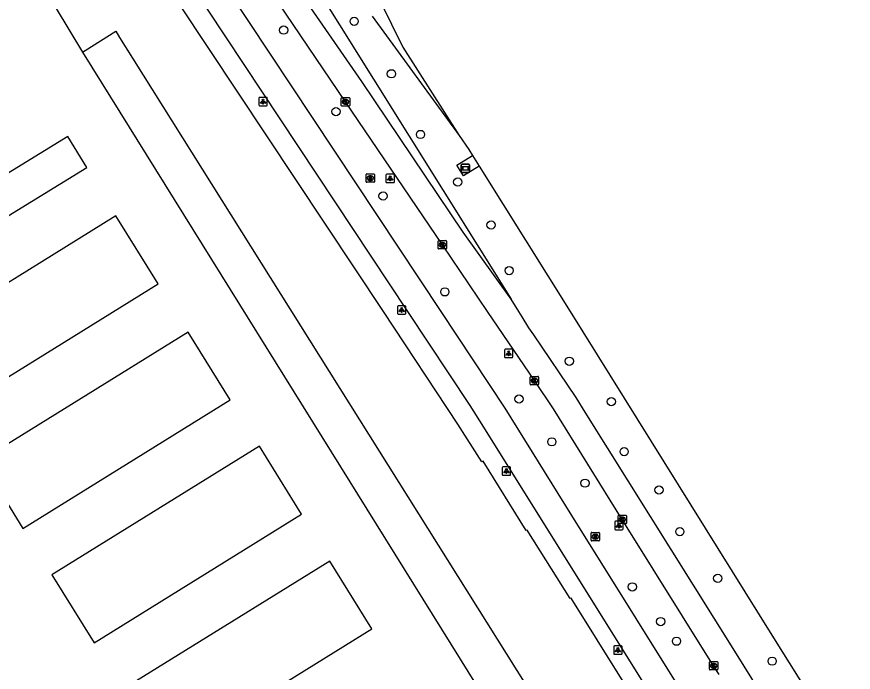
# Model space of a CAD drawing. Extents: x 159280 to 160375, y 384531 to 385872.
# Drawn here: x 159683.4 to 159782.8, y 385707.2 to 385785 of the extents above; entities that cross this region are included whole.
import ezdxf

# ---------------------------------------------------------------- set-up
doc = ezdxf.new("R2010")
doc.units = 0
for name, color, linetype in [('IMGEO_Berm_groen', 7, 'Continuous'), ('IMGEO_Boom', 7, 'Continuous'), ('IMGEO_Fietspad_gesloten', 7, 'Continuous'), ('IMGEO_Kolk', 7, 'Continuous'), ('IMGEO_Lichtpunt', 7, 'Continuous'), ('IMGEO_Parkeervlak_open', 7, 'Continuous'), ('IMGEO_Reclamebord', 7, 'Continuous'), ('IMGEO_Rijbaan_lokaal_open', 7, 'Continuous'), ('IMGEO_Rijbaan_regionaal_gesloten', 7, 'Continuous'), ('IMGEO_Rioolput', 7, 'Continuous'), ('IMGEO_Voetpad_open', 7, 'Continuous')]:
    doc.layers.add(name, color=color, linetype=linetype)

msp = doc.modelspace()

# ---------------------------------------------------------------- linework, layer by layer
at = {"layer": 'IMGEO_Berm_groen'}
msp.add_lwpolyline([(159738.322, 385767.278), (159736.444, 385766.128), (159735.66, 385767.382), (159737.528, 385768.544)], dxfattribs=at)
at = {"layer": 'IMGEO_Boom'}
for centre in [(159723.461, 385784.486), (159715.074, 385783.442), (159727.891, 385778.252), (159721.297, 385773.761), (159731.345, 385771.045), (159735.772, 385765.389), (159726.896, 385763.724), (159739.733, 385760.285), (159741.883, 385754.873), (159734.241, 385752.342), (159749.043, 385744.103), (159743.06, 385739.616), (159754.022, 385739.302), (159746.958, 385734.531), (159755.557, 385733.364), (159750.899, 385729.618), (159759.692, 385728.809), (159762.173, 385723.86), (159766.677, 385718.316), (159756.523, 385717.293), (159759.886, 385713.176), (159761.769, 385710.842), (159773.143, 385708.473)]:
    msp.add_circle(centre, 0.489, dxfattribs=at)
at = {"layer": 'IMGEO_Fietspad_gesloten'}
for points in [[(159683.485, 385818.555), (159695.188, 385802.278), (159729.815, 385750), (159737.215, 385738.828), (159738.844, 385736.282), (159769.444, 385687.297), (159773.292, 385681.136), (159801.995, 385635.214), (159838.479, 385576.785), (159874.063, 385519.7)], [(159776.137, 385682.914), (159772.286, 385689.072), (159749.346, 385725.761), (159741.394, 385738.529), (159733.796, 385750), (159705.884, 385792.137), (159699.097, 385802.447), (159696.373, 385806.344), (159687.413, 385818.912)]]:
    msp.add_lwpolyline(points, dxfattribs=at)
at = {"layer": 'IMGEO_Kolk'}
for p, q in [((159721.931, 385774.492), (159721.931, 385775.344)), ((159722.006, 385775.418), (159722.858, 385775.418)), ((159722.419, 385775.198), (159722.444, 385775.198)), ((159722.932, 385775.344), (159722.932, 385774.492)), ((159722.858, 385774.418), (159722.006, 385774.418)), ((159722.442, 385774.638), (159722.417, 385774.638)), ((159733.444, 385757.513), (159733.444, 385758.365)), ((159733.519, 385758.439), (159734.371, 385758.439)), ((159734.445, 385758.365), (159734.445, 385757.513)), ((159734.371, 385757.439), (159733.519, 385757.439)), ((159733.955, 385757.659), (159733.93, 385757.659)), ((159733.932, 385758.219), (159733.957, 385758.219)), ((159744.384, 385741.368), (159744.384, 385742.22)), ((159744.459, 385742.294), (159745.311, 385742.294)), ((159744.895, 385741.514), (159744.87, 385741.514)), ((159744.872, 385742.074), (159744.897, 385742.074)), ((159745.385, 385742.22), (159745.385, 385741.368)), ((159745.311, 385741.294), (159744.459, 385741.294)), ((159754.829, 385724.882), (159754.829, 385725.734)), ((159754.904, 385725.808), (159755.756, 385725.808)), ((159755.317, 385725.588), (159755.342, 385725.588)), ((159755.83, 385725.734), (159755.83, 385724.882)), ((159755.756, 385724.808), (159754.904, 385724.808)), ((159755.34, 385725.028), (159755.315, 385725.028)), ((159765.686, 385707.502), (159765.686, 385708.354)), ((159765.761, 385708.428), (159766.613, 385708.428)), ((159766.197, 385707.648), (159766.172, 385707.648)), ((159766.174, 385708.208), (159766.199, 385708.208)), ((159766.687, 385708.354), (159766.687, 385707.502)), ((159766.613, 385707.428), (159765.761, 385707.428))]:
    msp.add_line(p, q, dxfattribs=at)
for points in [[(159721.931, 385774.492), (159721.931, 385775.344)], [(159722.006, 385775.418), (159722.858, 385775.418)], [(159722.932, 385775.344), (159722.932, 385774.492)], [(159722.858, 385774.418), (159722.006, 385774.418)], [(159722.252, 385775.118), (159722.375, 385775.118), (159722.375, 385774.967), (159722.505, 385775.118), (159722.669, 385775.118), (159722.523, 385774.967), (159722.676, 385774.718), (159722.524, 385774.718), (159722.439, 385774.882), (159722.375, 385774.815), (159722.375, 385774.718), (159722.252, 385774.718), (159722.252, 385775.118)], [(159733.444, 385757.513), (159733.444, 385758.365)], [(159733.519, 385758.439), (159734.371, 385758.439)], [(159734.445, 385758.365), (159734.445, 385757.513)], [(159734.371, 385757.439), (159733.519, 385757.439)], [(159733.765, 385758.139), (159733.888, 385758.139), (159733.888, 385757.988), (159734.018, 385758.139), (159734.182, 385758.139), (159734.036, 385757.988), (159734.189, 385757.739), (159734.037, 385757.739), (159733.952, 385757.903), (159733.888, 385757.836), (159733.888, 385757.739), (159733.765, 385757.739), (159733.765, 385758.139)], [(159744.384, 385741.368), (159744.384, 385742.22)], [(159744.459, 385742.294), (159745.311, 385742.294)], [(159744.705, 385741.994), (159744.828, 385741.994), (159744.828, 385741.843), (159744.958, 385741.994), (159745.122, 385741.994), (159744.976, 385741.843), (159745.129, 385741.594), (159744.977, 385741.594), (159744.892, 385741.758), (159744.828, 385741.691), (159744.828, 385741.594), (159744.705, 385741.594), (159744.705, 385741.994)], [(159745.385, 385742.22), (159745.385, 385741.368)], [(159745.311, 385741.294), (159744.459, 385741.294)], [(159754.829, 385724.882), (159754.829, 385725.734)], [(159754.904, 385725.808), (159755.756, 385725.808)], [(159755.15, 385725.508), (159755.273, 385725.508), (159755.273, 385725.357), (159755.403, 385725.508), (159755.567, 385725.508), (159755.421, 385725.357), (159755.574, 385725.108), (159755.422, 385725.108), (159755.337, 385725.272), (159755.273, 385725.205), (159755.273, 385725.108), (159755.15, 385725.108), (159755.15, 385725.508)], [(159755.83, 385725.734), (159755.83, 385724.882)], [(159755.756, 385724.808), (159754.904, 385724.808)], [(159765.686, 385707.502), (159765.686, 385708.354)], [(159765.761, 385708.428), (159766.613, 385708.428)], [(159766.007, 385708.128), (159766.13, 385708.128), (159766.13, 385707.977), (159766.26, 385708.128), (159766.424, 385708.128), (159766.278, 385707.977), (159766.431, 385707.728), (159766.279, 385707.728), (159766.194, 385707.892), (159766.13, 385707.825), (159766.13, 385707.728), (159766.007, 385707.728), (159766.007, 385708.128)], [(159766.687, 385708.354), (159766.687, 385707.502)], [(159766.613, 385707.428), (159765.761, 385707.428)]]:
    msp.add_lwpolyline(points, dxfattribs=at)
for centre, start, end in [((159722.008, 385775.342), 91.55205, 178.44795), ((159722.008, 385775.342), 91.55205, 178.44795), ((159722.856, 385775.342), 1.55205, 88.44795), ((159722.856, 385775.342), 1.55205, 88.44795), ((159722.008, 385774.494), 181.55205, 268.44795), ((159722.008, 385774.494), 181.55205, 268.44795), ((159722.856, 385774.494), 271.55205, 358.44795), ((159722.856, 385774.494), 271.55205, 358.44795), ((159733.521, 385758.363), 91.55205, 178.44795), ((159733.521, 385758.363), 91.55205, 178.44795), ((159734.369, 385758.363), 1.55205, 88.44795), ((159734.369, 385758.363), 1.55205, 88.44795), ((159733.521, 385757.515), 181.55205, 268.44795), ((159733.521, 385757.515), 181.55205, 268.44795), ((159734.369, 385757.515), 271.55205, 358.44795), ((159734.369, 385757.515), 271.55205, 358.44795), ((159744.461, 385742.218), 91.55205, 178.44795), ((159744.461, 385742.218), 91.55205, 178.44795), ((159745.309, 385742.218), 1.55205, 88.44795), ((159745.309, 385742.218), 1.55205, 88.44795), ((159744.461, 385741.37), 181.55205, 268.44795), ((159744.461, 385741.37), 181.55205, 268.44795), ((159745.309, 385741.37), 271.55205, 358.44795), ((159745.309, 385741.37), 271.55205, 358.44795), ((159754.906, 385725.732), 91.55205, 178.44795), ((159754.906, 385725.732), 91.55205, 178.44795), ((159755.754, 385725.732), 1.55205, 88.44795), ((159755.754, 385725.732), 1.55205, 88.44795), ((159754.906, 385724.884), 181.55205, 268.44795), ((159754.906, 385724.884), 181.55205, 268.44795), ((159755.754, 385724.884), 271.55205, 358.44795), ((159755.754, 385724.884), 271.55205, 358.44795), ((159765.763, 385708.352), 91.55205, 178.44795), ((159765.763, 385708.352), 91.55205, 178.44795), ((159766.611, 385708.352), 1.55205, 88.44795), ((159766.611, 385708.352), 1.55205, 88.44795), ((159765.763, 385707.504), 181.55205, 268.44795), ((159765.763, 385707.504), 181.55205, 268.44795), ((159766.611, 385707.504), 271.55205, 358.44795), ((159766.611, 385707.504), 271.55205, 358.44795)]:
    msp.add_arc(centre, 0.0765, start, end, dxfattribs=at)
for centre, major_axis, ratio, start_param, end_param in [((159722.418, 385774.918), (-0.387, 0.002), 0.722429, 4.712389, 7.853982), ((159722.443, 385774.918), (-0.39, 0.002), 0.717154, 1.570796, 4.712389), ((159733.931, 385757.939), (-0.387, 0.002), 0.722429, 4.712389, 7.853982), ((159733.956, 385757.939), (-0.39, 0.002), 0.717154, 1.570796, 4.712389), ((159744.871, 385741.794), (-0.387, 0.002), 0.722429, 4.712389, 7.853982), ((159744.896, 385741.794), (-0.39, 0.002), 0.717154, 1.570796, 4.712389), ((159755.316, 385725.308), (-0.387, 0.002), 0.722429, 4.712389, 7.853982), ((159755.341, 385725.308), (-0.39, 0.002), 0.717154, 1.570796, 4.712389), ((159766.173, 385707.928), (-0.387, 0.002), 0.722429, 4.712389, 7.853982), ((159766.198, 385707.928), (-0.39, 0.002), 0.717154, 1.570796, 4.712389)]:
    msp.add_ellipse(centre, major_axis=major_axis, ratio=ratio, start_param=start_param, end_param=end_param, dxfattribs=at)
at = {"layer": 'IMGEO_Lichtpunt'}
for p, q in [((159712.134, 385775.352), (159712.134, 385774.545)), ((159712.134, 385775.352), (159712.134, 385774.545)), ((159713.036, 385775.447), (159712.228, 385775.447)), ((159713.036, 385775.447), (159712.228, 385775.447)), ((159713.13, 385774.545), (159713.13, 385775.352)), ((159713.13, 385774.545), (159713.13, 385775.352)), ((159712.228, 385774.451), (159713.036, 385774.451)), ((159712.228, 385774.451), (159713.036, 385774.451)), ((159728.144, 385766.321), (159727.336, 385766.321)), ((159728.144, 385766.321), (159727.336, 385766.321)), ((159727.242, 385766.226), (159727.242, 385765.419)), ((159727.242, 385766.226), (159727.242, 385765.419)), ((159727.336, 385765.325), (159728.144, 385765.325)), ((159727.336, 385765.325), (159728.144, 385765.325)), ((159728.238, 385765.419), (159728.238, 385766.226)), ((159728.238, 385765.419), (159728.238, 385766.226)), ((159728.613, 385750.595), (159728.613, 385749.788)), ((159728.613, 385750.595), (159728.613, 385749.788)), ((159729.515, 385750.69), (159728.707, 385750.69)), ((159729.515, 385750.69), (159728.707, 385750.69)), ((159729.609, 385749.788), (159729.609, 385750.595)), ((159729.609, 385749.788), (159729.609, 385750.595)), ((159728.707, 385749.694), (159729.515, 385749.694)), ((159728.707, 385749.694), (159729.515, 385749.694)), ((159741.327, 385745.434), (159741.327, 385744.627)), ((159741.327, 385745.434), (159741.327, 385744.627)), ((159742.229, 385745.529), (159741.421, 385745.529)), ((159742.229, 385745.529), (159741.421, 385745.529)), ((159742.323, 385744.627), (159742.323, 385745.434)), ((159742.323, 385744.627), (159742.323, 385745.434)), ((159741.421, 385744.533), (159742.229, 385744.533)), ((159741.421, 385744.533), (159742.229, 385744.533)), ((159741.061, 385731.456), (159741.061, 385730.649)), ((159741.061, 385731.456), (159741.061, 385730.649)), ((159741.963, 385731.551), (159741.155, 385731.551)), ((159741.963, 385731.551), (159741.155, 385731.551)), ((159742.057, 385730.649), (159742.057, 385731.456)), ((159742.057, 385730.649), (159742.057, 385731.456)), ((159741.155, 385730.555), (159741.963, 385730.555)), ((159741.155, 385730.555), (159741.963, 385730.555)), ((159754.431, 385724.994), (159754.431, 385724.187)), ((159754.431, 385724.994), (159754.431, 385724.187)), ((159755.333, 385725.089), (159754.525, 385725.089)), ((159755.333, 385725.089), (159754.525, 385725.089)), ((159755.427, 385724.187), (159755.427, 385724.994)), ((159755.427, 385724.187), (159755.427, 385724.994)), ((159754.525, 385724.093), (159755.333, 385724.093)), ((159754.525, 385724.093), (159755.333, 385724.093)), ((159754.311, 385710.196), (159754.311, 385709.389)), ((159754.311, 385710.196), (159754.311, 385709.389)), ((159755.213, 385710.291), (159754.405, 385710.291)), ((159755.213, 385710.291), (159754.405, 385710.291)), ((159755.307, 385709.389), (159755.307, 385710.196)), ((159755.307, 385709.389), (159755.307, 385710.196)), ((159754.405, 385709.295), (159755.213, 385709.295)), ((159754.405, 385709.295), (159755.213, 385709.295))]:
    msp.add_line(p, q, dxfattribs=at)
for points in [[(159712.508, 385775.016), (159712.547, 385774.988), (159712.359, 385774.726), (159712.321, 385774.753), (159712.508, 385775.016)], [(159712.61, 385774.968), (159712.657, 385774.968), (159712.657, 385774.646), (159712.61, 385774.646), (159712.61, 385774.968)], [(159712.72, 385774.988), (159712.758, 385775.015), (159712.945, 385774.753), (159712.906, 385774.725), (159712.72, 385774.988)], [(159727.616, 385765.89), (159727.655, 385765.862), (159727.467, 385765.6), (159727.429, 385765.627), (159727.616, 385765.89)], [(159727.718, 385765.842), (159727.765, 385765.842), (159727.765, 385765.52), (159727.718, 385765.52), (159727.718, 385765.842)], [(159727.828, 385765.862), (159727.866, 385765.889), (159728.053, 385765.627), (159728.014, 385765.599), (159727.828, 385765.862)], [(159728.987, 385750.259), (159729.026, 385750.231), (159728.838, 385749.969), (159728.8, 385749.996), (159728.987, 385750.259)], [(159729.089, 385750.211), (159729.136, 385750.211), (159729.136, 385749.889), (159729.089, 385749.889), (159729.089, 385750.211)], [(159729.199, 385750.231), (159729.237, 385750.258), (159729.424, 385749.996), (159729.385, 385749.968), (159729.199, 385750.231)], [(159741.701, 385745.098), (159741.74, 385745.07), (159741.552, 385744.808), (159741.514, 385744.835), (159741.701, 385745.098)], [(159741.803, 385745.05), (159741.85, 385745.05), (159741.85, 385744.728), (159741.803, 385744.728), (159741.803, 385745.05)], [(159741.913, 385745.07), (159741.951, 385745.097), (159742.138, 385744.835), (159742.099, 385744.807), (159741.913, 385745.07)], [(159741.435, 385731.12), (159741.474, 385731.092), (159741.286, 385730.83), (159741.248, 385730.857), (159741.435, 385731.12)], [(159741.537, 385731.072), (159741.584, 385731.072), (159741.584, 385730.75), (159741.537, 385730.75), (159741.537, 385731.072)], [(159741.647, 385731.092), (159741.685, 385731.119), (159741.872, 385730.857), (159741.833, 385730.829), (159741.647, 385731.092)], [(159754.805, 385724.658), (159754.844, 385724.63), (159754.656, 385724.368), (159754.618, 385724.395), (159754.805, 385724.658)], [(159754.907, 385724.61), (159754.954, 385724.61), (159754.954, 385724.288), (159754.907, 385724.288), (159754.907, 385724.61)], [(159755.017, 385724.63), (159755.055, 385724.657), (159755.242, 385724.395), (159755.203, 385724.367), (159755.017, 385724.63)], [(159754.685, 385709.86), (159754.724, 385709.832), (159754.536, 385709.57), (159754.498, 385709.597), (159754.685, 385709.86)], [(159754.787, 385709.812), (159754.834, 385709.812), (159754.834, 385709.49), (159754.787, 385709.49), (159754.787, 385709.812)], [(159754.897, 385709.832), (159754.935, 385709.859), (159755.122, 385709.597), (159755.083, 385709.569), (159754.897, 385709.832)]]:
    msp.add_lwpolyline(points, dxfattribs=at)
for centre in [(159712.633, 385775.15), (159727.741, 385766.024), (159729.112, 385750.393), (159741.826, 385745.232), (159741.56, 385731.254), (159754.93, 385724.792), (159754.81, 385709.994)]:
    msp.add_circle(centre, 0.0994, dxfattribs=at)
for centre, start, end in [((159712.228, 385775.352), 90, 180), ((159712.228, 385775.352), 90, 180), ((159713.036, 385775.352), 0, 90), ((159713.036, 385775.352), 0, 90), ((159712.228, 385774.545), 180, 270), ((159712.228, 385774.545), 180, 270), ((159713.036, 385774.545), 270, 0), ((159713.036, 385774.545), 270, 360), ((159727.336, 385766.226), 90, 180), ((159727.336, 385766.226), 90, 180), ((159728.144, 385766.226), 0, 90), ((159728.144, 385766.226), 0, 90), ((159727.336, 385765.419), 180, 270), ((159727.336, 385765.419), 180, 270), ((159728.144, 385765.419), 270, 0), ((159728.144, 385765.419), 270, 360), ((159728.707, 385750.595), 90, 180), ((159728.707, 385750.595), 90, 180), ((159729.515, 385750.595), 0, 90), ((159729.515, 385750.595), 0, 90), ((159728.707, 385749.788), 180, 270), ((159728.707, 385749.788), 180, 270), ((159729.515, 385749.788), 270, 0), ((159729.515, 385749.788), 270, 360), ((159741.421, 385745.434), 90, 180), ((159741.421, 385745.434), 90, 180), ((159742.229, 385745.434), 0, 90), ((159742.229, 385745.434), 0, 90), ((159741.421, 385744.627), 180, 270), ((159741.421, 385744.627), 180, 270), ((159742.229, 385744.627), 270, 0), ((159742.229, 385744.627), 270, 360), ((159741.155, 385731.456), 90, 180), ((159741.155, 385731.456), 90, 180), ((159741.963, 385731.456), 0, 90), ((159741.963, 385731.456), 0, 90), ((159741.155, 385730.649), 180, 270), ((159741.155, 385730.649), 180, 270), ((159741.963, 385730.649), 270, 0), ((159741.963, 385730.649), 270, 360), ((159754.525, 385724.994), 90, 180), ((159754.525, 385724.994), 90, 180), ((159755.333, 385724.994), 0, 90), ((159755.333, 385724.994), 0, 90), ((159754.525, 385724.187), 180, 270), ((159754.525, 385724.187), 180, 270), ((159755.333, 385724.187), 270, 0), ((159755.333, 385724.187), 270, 360), ((159754.405, 385710.196), 90, 180), ((159754.405, 385710.196), 90, 180), ((159755.213, 385710.196), 0, 90), ((159755.213, 385710.196), 0, 90), ((159754.405, 385709.389), 180, 270), ((159754.405, 385709.389), 180, 270), ((159755.213, 385709.389), 270, 0), ((159755.213, 385709.389), 270, 360)]:
    msp.add_arc(centre, 0.0946, start, end, dxfattribs=at)
at = {"layer": 'IMGEO_Parkeervlak_open'}
msp.add_lwpolyline([(159691.156, 385780.837), (159691.475, 385781.034), (159695.143, 385783.296), (159695.583, 385782.582), (159697.116, 385780.097), (159773.197, 385658.971)], dxfattribs=at)
at = {"layer": 'IMGEO_Reclamebord'}
for p, q in [((159736.197, 385766.624), (159736.197, 385767.424)), ((159736.197, 385767.424), (159736.197, 385766.624)), ((159736.297, 385767.524), (159737.087, 385767.524)), ((159737.087, 385767.524), (159736.297, 385767.524)), ((159737.187, 385767.424), (159737.187, 385766.624)), ((159737.187, 385766.624), (159737.187, 385767.424)), ((159737.087, 385766.524), (159736.297, 385766.524)), ((159736.297, 385766.524), (159737.087, 385766.524))]:
    msp.add_line(p, q, dxfattribs=at)
for points in [[(159736.298, 385767.256), (159737.086, 385767.256), (159737.086, 385766.792), (159736.298, 385766.792), (159736.298, 385767.256)], [(159736.363, 385767.191), (159736.363, 385766.857), (159737.021, 385766.857), (159737.021, 385767.191), (159736.363, 385767.191)]]:
    msp.add_lwpolyline(points, dxfattribs=at)
for centre, start, end in [((159736.297, 385767.424), 90, 180), ((159736.297, 385767.424), 90, 180), ((159737.087, 385767.424), 0, 90), ((159737.087, 385767.424), 360, 90), ((159736.297, 385766.624), 180, 270), ((159736.297, 385766.624), 180, 270), ((159737.087, 385766.624), 270, 0), ((159737.087, 385766.624), 270, 0)]:
    msp.add_arc(centre, 0.1, start, end, dxfattribs=at)
at = {"layer": 'IMGEO_Rijbaan_lokaal_open'}
for points in [[(159686.422, 385788.742), (159691.156, 385780.837)], [(159691.156, 385780.837), (159768.746, 385656.193)], [(159691.684, 385767.131), (159689.42, 385770.821), (159666.351, 385756.669), (159668.615, 385752.979), (159691.684, 385767.131)], [(159695.146, 385761.359), (159670.486, 385746.08), (159675.488, 385738.007), (159700.147, 385753.287), (159695.146, 385761.359)], [(159703.728, 385747.575), (159679.068, 385732.295), (159684.07, 385724.223), (159708.73, 385739.502), (159703.728, 385747.575)], [(159712.203, 385734.007), (159687.543, 385718.727), (159692.544, 385710.655), (159717.204, 385725.935), (159712.203, 385734.007)], [(159720.573, 385720.367), (159695.913, 385705.087), (159700.915, 385697.015), (159725.575, 385712.295), (159720.573, 385720.367)]]:
    msp.add_lwpolyline(points, dxfattribs=at)
at = {"layer": 'IMGEO_Rijbaan_regionaal_gesloten'}
for points in [[(159766.847, 385706.879), (159766.188, 385707.929), (159755.331, 385725.309), (159747.142, 385738.443), (159744.886, 385741.795), (159739.326, 385750), (159733.946, 385757.94), (159722.433, 385774.919), (159701.096, 385806.426), (159690.712, 385821.808), (159679.722, 385837.993), (159669.916, 385852.514), (159669.303, 385853.417)], [(159702.65, 385814.271), (159713.651, 385797.011), (159742.112, 385751.474)], [(159742.112, 385751.474), (159736.425, 385759.423), (159724.377, 385777.319), (159717.934, 385786.613), (159706.49, 385803.765), (159705.539, 385805.19)], [(159722.474, 385795.185), (159729.239, 385781.429), (159735.956, 385770.912)], [(159725.619, 385785.083), (159735.956, 385770.912)], [(159735.956, 385770.912), (159737.075, 385769.267), (159737.528, 385768.544)], [(159737.528, 385768.544), (159738.322, 385767.278)], [(159738.322, 385767.278), (159741.174, 385762.728), (159749.122, 385750), (159773.122, 385711.566), (159783.004, 385695.767), (159797.627, 385672.389)], [(159793.539, 385669.839), (159778.941, 385693.229), (159768.896, 385709.323), (159750.913, 385738.062), (159749.855, 385739.794), (159744.831, 385747.252), (159744.241, 385748.077), (159743.428, 385749.368), (159743.033, 385750), (159742.112, 385751.474)]]:
    msp.add_lwpolyline(points, dxfattribs=at)
at = {"layer": 'IMGEO_Rioolput'}
for p, q in [((159724.878, 385765.434), (159724.878, 385766.286)), ((159724.953, 385766.36), (159725.805, 385766.36)), ((159725.879, 385766.286), (159725.879, 385765.434)), ((159725.805, 385765.36), (159724.953, 385765.36)), ((159725.389, 385765.58), (159725.364, 385765.58)), ((159725.366, 385766.14), (159725.391, 385766.14)), ((159751.619, 385722.833), (159751.619, 385723.685)), ((159751.694, 385723.759), (159752.546, 385723.759)), ((159752.107, 385723.539), (159752.132, 385723.539)), ((159752.62, 385723.685), (159752.62, 385722.833)), ((159752.546, 385722.759), (159751.694, 385722.759)), ((159752.13, 385722.979), (159752.105, 385722.979))]:
    msp.add_line(p, q, dxfattribs=at)
for points in [[(159724.878, 385765.434), (159724.878, 385766.286)], [(159724.953, 385766.36), (159725.805, 385766.36)], [(159725.879, 385766.286), (159725.879, 385765.434)], [(159725.805, 385765.36), (159724.953, 385765.36)], [(159725.467, 385766.058), (159725.215, 385766.06), (159725.215, 385765.66)], [(159725.215, 385765.66), (159725.339, 385765.66), (159725.339, 385765.822), (159725.35, 385765.822)], [(159725.393, 385765.979), (159725.339, 385765.979), (159725.339, 385765.898)], [(159725.339, 385765.898), (159725.391, 385765.898)], [(159725.397, 385765.793), (159725.468, 385765.66), (159725.608, 385765.66), (159725.543, 385765.786)], [(159751.619, 385722.833), (159751.619, 385723.685)], [(159751.694, 385723.759), (159752.546, 385723.759)], [(159752.62, 385723.685), (159752.62, 385722.833)], [(159752.546, 385722.759), (159751.694, 385722.759)], [(159752.208, 385723.457), (159751.956, 385723.459), (159751.956, 385723.059)], [(159751.956, 385723.059), (159752.08, 385723.059), (159752.08, 385723.221), (159752.091, 385723.221)], [(159752.134, 385723.378), (159752.08, 385723.378), (159752.08, 385723.297)], [(159752.08, 385723.297), (159752.132, 385723.297)], [(159752.138, 385723.192), (159752.209, 385723.059), (159752.349, 385723.059), (159752.284, 385723.185)]]:
    msp.add_lwpolyline(points, dxfattribs=at)
for centre, radius, start, end in [((159724.955, 385766.284), 0.0765, 91.55205, 178.44795), ((159724.955, 385766.284), 0.0765, 91.55205, 178.44795), ((159725.803, 385766.284), 0.0765, 1.55205, 88.44795), ((159725.803, 385766.284), 0.0765, 1.55205, 88.44795), ((159724.955, 385765.436), 0.0765, 181.55205, 268.44795), ((159724.955, 385765.436), 0.0765, 181.55205, 268.44795), ((159725.349, 385765.769), 0.0533, 26.02933, 88.69889), ((159725.375, 385766.087), 0.19, 274.7715, 282.96867), ((159725.399, 385765.883), 0.0964, 77.00612, 93.18647), ((159725.413, 385765.94), 0.0378, 276.66336, 79.67722), ((159725.466, 385765.948), 0.109, 350.36119, 89.41601), ((159725.464, 385765.948), 0.112, 277.58423, 350.98172), ((159725.448, 385765.733), 0.108, 29.51342, 73.79051), ((159725.803, 385765.436), 0.0765, 271.55205, 358.44795), ((159725.803, 385765.436), 0.0765, 271.55205, 358.44795), ((159751.696, 385723.683), 0.0765, 91.55205, 178.44795), ((159751.696, 385723.683), 0.0765, 91.55205, 178.44795), ((159752.544, 385723.683), 0.0765, 1.55205, 88.44795), ((159752.544, 385723.683), 0.0765, 1.55205, 88.44795), ((159751.696, 385722.835), 0.0765, 181.55205, 268.44795), ((159751.696, 385722.835), 0.0765, 181.55205, 268.44795), ((159752.09, 385723.168), 0.0533, 26.02933, 88.69889), ((159752.116, 385723.486), 0.19, 274.7715, 282.96867), ((159752.14, 385723.282), 0.0964, 77.00612, 93.18647), ((159752.154, 385723.339), 0.0378, 276.66336, 79.67722), ((159752.207, 385723.347), 0.109, 350.36119, 89.41601), ((159752.205, 385723.347), 0.112, 277.58423, 350.98172), ((159752.189, 385723.132), 0.108, 29.51342, 73.79051), ((159752.544, 385722.835), 0.0765, 271.55205, 358.44795), ((159752.544, 385722.835), 0.0765, 271.55205, 358.44795)]:
    msp.add_arc(centre, radius, start, end, dxfattribs=at)
for centre, major_axis, ratio, start_param, end_param in [((159725.365, 385765.86), (-0.387, 0.002), 0.722429, 4.712389, 7.853982), ((159725.39, 385765.86), (-0.39, 0.002), 0.717154, 1.570796, 4.712389), ((159752.106, 385723.259), (-0.387, 0.002), 0.722429, 4.712389, 7.853982), ((159752.131, 385723.259), (-0.39, 0.002), 0.717154, 1.570796, 4.712389)]:
    msp.add_ellipse(centre, major_axis=major_axis, ratio=ratio, start_param=start_param, end_param=end_param, dxfattribs=at)
at = {"layer": 'IMGEO_Voetpad_open'}
msp.add_lwpolyline([(159781.584, 385664.207), (159771.593, 385680.211), (159767.806, 385686.274), (159749.261, 385715.962), (159749.138, 385715.904), (159744.035, 385724.049), (159743.914, 385723.996), (159738.791, 385732.214), (159738.636, 385732.144), (159735.797, 385736.646), (159726.938, 385750), (159699.223, 385791.775), (159699.101, 385791.701), (159692.521, 385801.611), (159692.652, 385801.706), (159682.134, 385816.347), (159679.934, 385819.207), (159680.036, 385819.294), (159660.88, 385840.92)], dxfattribs=at)

doc.saveas('drawing.dxf')
